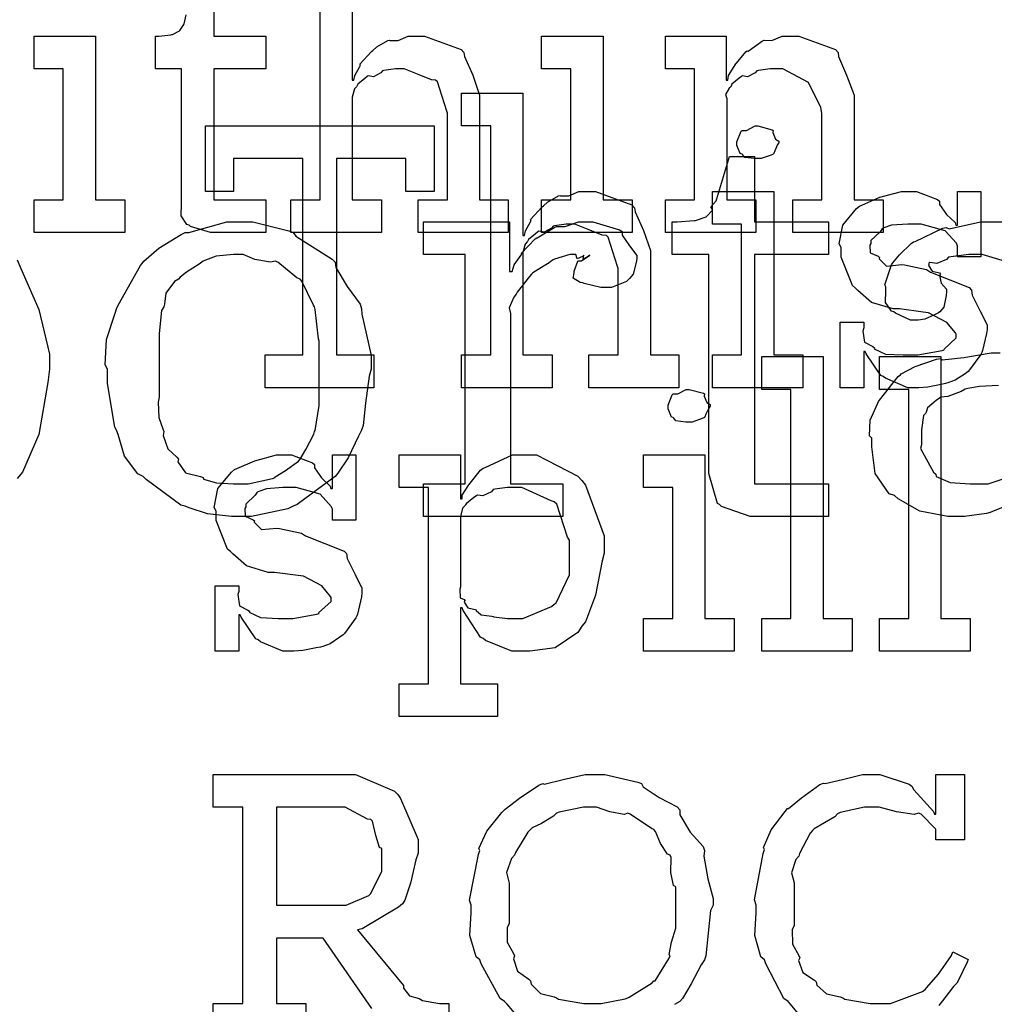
# Model space of a CAD drawing. Extents: x 0 to 8.5, y 0 to 11.
# Tile 257 of 379: x 1.427 to 1.841, y 6.433 to 6.851. Entities that reach past the tile are written whole.
import ezdxf

# ---------------------------------------------------------------- set-up
doc = ezdxf.new("R2010")
doc.units = 0
doc.layers.get('0').update_dxf_attribs({"linetype": 'CONTINUOUS'})

msp = doc.modelspace()

# ---------------------------------------------------------------- linework, layer by layer
at = {"color": 0}
for points in [[(1.56814, 6.88547), (1.56814, 6.82514), (1.56879, 6.82514), (1.56879, 6.82514), (1.56928, 6.8271), (1.57129, 6.83089), (1.57161, 6.83143), (1.57135, 6.83192), (1.57628, 6.83729), (1.57682, 6.83772), (1.57682, 6.83772), (1.5785, 6.83925), (1.58328, 6.84185), (1.58399, 6.84207), (1.58404, 6.84185), (1.58757, 6.84185), (1.59185, 6.84381), (1.59332, 6.84381), (1.59885, 6.84381), (1.61431, 6.83806), (1.61546, 6.83686), (1.61572, 6.83513), (1.61925, 6.82726), (1.62218, 6.81868), (1.62218, 6.81581), (1.62218, 6.77436), (1.63433, 6.77436), (1.63433, 6.76047), (1.59614, 6.76047), (1.59614, 6.77436), (1.60851, 6.77436), (1.60851, 6.81104), (1.60824, 6.8119), (1.60433, 6.82438), (1.60351, 6.82514), (1.60172, 6.82519), (1.59581, 6.82758), (1.59017, 6.82992), (1.58832, 6.82992), (1.58649, 6.82992), (1.58154, 6.82921), (1.58094, 6.82904), (1.58029, 6.82818), (1.57715, 6.8265), (1.57493, 6.82693), (1.57443, 6.82667), (1.57346, 6.82585), (1.57053, 6.8234), (1.57004, 6.8226), (1.56987, 6.82232), (1.56907, 6.8214), (1.56814, 6.81787), (1.56814, 6.81668), (1.56814, 6.77436), (1.58051, 6.77436), (1.58051, 6.76047), (1.5421, 6.76047), (1.5421, 6.77436), (1.5421, 6.77436), (1.55447, 6.77436), (1.55447, 6.87158)], [(1.50933, 6.87158), (1.50933, 6.84381), (1.53147, 6.84381), (1.53147, 6.82992), (1.50933, 6.82992), (1.50933, 6.77436), (1.53147, 6.77436), (1.53147, 6.76047), (1.53049, 6.76047), (1.52826, 6.76047), (1.52756, 6.76047), (1.52632, 6.76047), (1.52349, 6.76047), (1.52257, 6.76047), (1.52115, 6.76047), (1.51796, 6.76047), (1.51693, 6.76047), (1.51546, 6.76047), (1.51215, 6.76047), (1.51107, 6.76047), (1.51107, 6.76047), (1.50803, 6.76047), (1.49946, 6.76303), (1.49892, 6.76351), (1.49789, 6.76378), (1.4955, 6.76747), (1.49567, 6.77268), (1.49567, 6.77436), (1.49567, 6.82992), (1.4846, 6.82992), (1.4846, 6.84381), (1.48611, 6.84381), (1.48611, 6.84381), (1.49121, 6.84435), (1.49154, 6.84446), (1.49186, 6.84451), (1.49479, 6.84603), (1.49501, 6.84619), (1.49501, 6.84619), (1.49664, 6.84874), (1.49675, 6.84901), (1.49675, 6.84901), (1.49772, 6.85275)], [(1.84392, 6.74849), (1.83544, 6.75103), (1.83268, 6.75103), (1.82981, 6.75103), (1.82206, 6.75017), (1.82118, 6.74994), (1.82032, 6.74897), (1.81619, 6.74729), (1.81326, 6.74767), (1.81272, 6.74735), (1.81272, 6.7469), (1.81256, 6.74636), (1.81424, 6.74403), (1.81728, 6.74328), (1.81771, 6.74278), (1.81728, 6.74219), (1.81803, 6.73893), (1.82032, 6.73633), (1.82032, 6.7354), (1.82015, 6.73372), (1.81917, 6.72868), (1.81739, 6.72683), (1.81685, 6.72629), (1.81543, 6.72564), (1.81114, 6.72364), (1.80821, 6.72325), (1.80729, 6.72325), (1.80496, 6.72325), (1.79856, 6.72618), (1.79796, 6.72672), (1.79688, 6.727), (1.79443, 6.73068), (1.79449, 6.73574), (1.79449, 6.73736), (1.79417, 6.73822), (1.79699, 6.74675), (1.79753, 6.74756), (1.79753, 6.74756), (1.80035, 6.75097), (1.80524, 6.75581), (1.80621, 6.75646), (1.80701, 6.75667), (1.81868, 6.76221), (1.8201, 6.76253), (1.82135, 6.76199), (1.83469, 6.76492), (1.83919, 6.76492), (1.84663, 6.76492)], [(1.42594, 6.74886), (1.42751, 6.74522), (1.43511, 6.72775), (1.43961, 6.70876), (1.43961, 6.70242), (1.43892, 6.69678), (1.43517, 6.67475), (1.42822, 6.65869), (1.42594, 6.65597)], [(1.84819, 6.64546), (1.83974, 6.64199), (1.83876, 6.64165), (1.83724, 6.64122), (1.82796, 6.63992), (1.82488, 6.63992), (1.82488, 6.63992), (1.82086, 6.63992), (1.80892, 6.64214), (1.79981, 6.64735), (1.79818, 6.64882), (1.79596, 6.64958), (1.79004, 6.65821), (1.78863, 6.66943), (1.78863, 6.67312), (1.78765, 6.67415), (1.78782, 6.68083), (1.79096, 6.68767), (1.79144, 6.68875), (1.79189, 6.68929), (1.79969, 6.69928), (1.80078, 6.70003), (1.801, 6.70042), (1.80697, 6.7035), (1.81597, 6.7066), (1.81771, 6.70697), (1.81836, 6.70643), (1.82764, 6.70736), (1.83919, 6.70936), (1.8431, 6.70936)], [(1.84233, 6.69547), (1.83421, 6.6951), (1.82926, 6.69422), (1.82813, 6.69396), (1.82644, 6.69293), (1.82081, 6.69081), (1.81793, 6.69049), (1.81728, 6.69006), (1.81592, 6.68918), (1.81222, 6.68608), (1.81168, 6.68414), (1.81142, 6.68354), (1.81054, 6.68278), (1.80968, 6.67671), (1.80968, 6.67464), (1.80968, 6.67031), (1.80925, 6.66878), (1.81472, 6.65869), (1.81575, 6.65793), (1.81586, 6.6569), (1.82183, 6.65435), (1.83029, 6.65381), (1.83311, 6.65381), (1.83311, 6.65381), (1.83794, 6.65381), (1.85107, 6.65815)], [(1.50911, 6.41932), (1.50911, 6.43321), (1.50911, 6.43321), (1.52171, 6.43321), (1.52171, 6.51654), (1.50911, 6.51654), (1.50911, 6.53043), (1.56358, 6.53043), (1.56956, 6.53043), (1.58604, 6.52339), (1.58746, 6.52197), (1.58854, 6.52018), (1.59614, 6.50282), (1.59614, 6.49701), (1.59506, 6.49419), (1.59283, 6.48421), (1.5905, 6.477), (1.58942, 6.47553), (1.58778, 6.47407), (1.57237, 6.4649), (1.57032, 6.46446), (1.58985, 6.44081), (1.58985, 6.43972), (1.59244, 6.43647), (1.59651, 6.43528), (1.59722, 6.43494), (1.59793, 6.43451), (1.60519, 6.43321), (1.60764, 6.43321), (1.60915, 6.43321), (1.60915, 6.41932)], [(1.63872, 6.42731), (1.63379, 6.43289), (1.63271, 6.43408), (1.63086, 6.43528), (1.62289, 6.44997), (1.62229, 6.45167), (1.62067, 6.45301), (1.618, 6.46203), (1.6186, 6.47168), (1.6186, 6.47488), (1.61789, 6.47706), (1.62164, 6.49642), (1.62229, 6.4981), (1.6219, 6.49903), (1.62522, 6.5064), (1.63157, 6.51426), (1.63271, 6.51546), (1.63308, 6.51563), (1.63906, 6.52035), (1.64735, 6.52593), (1.64899, 6.52653), (1.64963, 6.52636), (1.65761, 6.52821), (1.66689, 6.53043), (1.67003, 6.53043), (1.67524, 6.53043), (1.68929, 6.52718), (1.69086, 6.52653), (1.69151, 6.52512), (1.69829, 6.52067), (1.706, 6.51671), (1.70714, 6.51546), (1.70714, 6.51324), (1.71149, 6.50597), (1.71696, 6.49983), (1.71756, 6.4981), (1.71733, 6.49567), (1.71907, 6.48606), (1.72125, 6.47771), (1.72125, 6.47488), (1.72011, 6.47271), (1.71815, 6.4534), (1.71756, 6.45167), (1.71615, 6.4496), (1.71192, 6.44157), (1.70828, 6.43533), (1.70714, 6.43408), (1.70486, 6.43283)], [(1.75879, 6.42731), (1.75407, 6.43289), (1.75304, 6.43408), (1.75131, 6.43528), (1.74365, 6.44997), (1.74306, 6.45167), (1.74149, 6.45301), (1.73893, 6.46213), (1.73958, 6.47174), (1.73958, 6.47488), (1.73887, 6.47715), (1.74246, 6.49685), (1.74306, 6.49854), (1.74268, 6.49946), (1.74582, 6.50689), (1.75179, 6.51476), (1.75282, 6.5159), (1.75319, 6.516), (1.75879, 6.52051), (1.7665, 6.52615), (1.76801, 6.52675), (1.76872, 6.52653), (1.77621, 6.52826), (1.78467, 6.53043), (1.78754, 6.53043), (1.79204, 6.53043), (1.80436, 6.52632), (1.80556, 6.52544), (1.80638, 6.52393), (1.81472, 6.51471), (1.81511, 6.51351), (1.81575, 6.51351), (1.81575, 6.53043), (1.8279, 6.53043), (1.8279, 6.50265), (1.81575, 6.50265), (1.81575, 6.507), (1.81565, 6.50738), (1.80957, 6.51351), (1.80838, 6.51394), (1.80653, 6.51346), (1.79904, 6.51449), (1.79172, 6.51654), (1.78928, 6.51654), (1.78549, 6.51654), (1.77518, 6.51421), (1.77408, 6.51372), (1.77289, 6.51237), (1.76411, 6.50732), (1.76346, 6.50657), (1.76243, 6.50549), (1.75792, 6.49681), (1.7576, 6.49571), (1.7564, 6.49436), (1.75456, 6.48861), (1.75564, 6.48438), (1.75564, 6.48292), (1.75564, 6.46619), (1.75478, 6.46457), (1.75489, 6.45833), (1.7576, 6.45356), (1.75803, 6.45253), (1.75749, 6.45144), (1.75933, 6.4464), (1.76421, 6.44308), (1.76497, 6.44233), (1.76525, 6.44092), (1.76942, 6.43733), (1.77518, 6.43604), (1.77626, 6.4356), (1.77707, 6.435), (1.78782, 6.43321), (1.79144, 6.43321), (1.79644, 6.43321), (1.81006, 6.43832), (1.81142, 6.43929), (1.81185, 6.43983), (1.81694, 6.44564), (1.82232, 6.45356), (1.82292, 6.45514), (1.82943, 6.45188), (1.8291, 6.45068), (1.82519, 6.44276), (1.82465, 6.44189), (1.82329, 6.44038), (1.81961, 6.4356), (1.81706, 6.43235)], [(1.57639, 6.43104), (1.55578, 6.46099), (1.53603, 6.46099), (1.53603, 6.43321), (1.54839, 6.43321), (1.54839, 6.41932)]]:
    msp.add_lwpolyline(points, dxfattribs=at)
for points in [[(1.43317, 6.77436), (1.44553, 6.77436), (1.44553, 6.82992), (1.43317, 6.82992), (1.43317, 6.84381), (1.45921, 6.84381), (1.45921, 6.77436), (1.47157, 6.77436), (1.47157, 6.76047), (1.43317, 6.76047), (1.43317, 6.77436)], [(1.64849, 6.77436), (1.66086, 6.77436), (1.66086, 6.82992), (1.64849, 6.82992), (1.64849, 6.84381), (1.67453, 6.84381), (1.67453, 6.77436), (1.6869, 6.77436), (1.6869, 6.76047), (1.64849, 6.76047), (1.64849, 6.77436)], [(1.70101, 6.77436), (1.71337, 6.77436), (1.71337, 6.82992), (1.70101, 6.82992), (1.70101, 6.84381), (1.72683, 6.84381), (1.72683, 6.82514), (1.72749, 6.82514), (1.72749, 6.82514), (1.72775, 6.8271), (1.73014, 6.83089), (1.73053, 6.83143), (1.73042, 6.83149), (1.73519, 6.83708), (1.73574, 6.83751), (1.73611, 6.83735), (1.74219, 6.84179), (1.74289, 6.84207), (1.74289, 6.84207), (1.74615, 6.84185), (1.75054, 6.84381), (1.75201, 6.84381), (1.7576, 6.84381), (1.77322, 6.83806), (1.77436, 6.83686), (1.77447, 6.83513), (1.77789, 6.82726), (1.78108, 6.81868), (1.78108, 6.81581), (1.78108, 6.77436), (1.79346, 6.77436), (1.79346, 6.76047), (1.75504, 6.76047), (1.75504, 6.77436), (1.76742, 6.77436), (1.76742, 6.81104), (1.76699, 6.81347), (1.76172, 6.82411), (1.75082, 6.82992), (1.74724, 6.82992), (1.74539, 6.82992), (1.74046, 6.82921), (1.73986, 6.82904), (1.7391, 6.82818), (1.73579, 6.8265), (1.73378, 6.82693), (1.73335, 6.82667), (1.73226, 6.8259), (1.72917, 6.8234), (1.72889, 6.8226), (1.72879, 6.82232), (1.72803, 6.82167), (1.72646, 6.81896), (1.72706, 6.81728), (1.72706, 6.81668), (1.72706, 6.77436), (1.73942, 6.77436), (1.73942, 6.76047), (1.70101, 6.76047), (1.70101, 6.77436)], [(1.61453, 6.70844), (1.6269, 6.70844), (1.6269, 6.80567), (1.61453, 6.80567), (1.61453, 6.81956), (1.64057, 6.81956), (1.64057, 6.75922), (1.64122, 6.75922), (1.64122, 6.75922), (1.64171, 6.76118), (1.64372, 6.76497), (1.64404, 6.76551), (1.64378, 6.766), (1.64871, 6.77138), (1.64925, 6.77181), (1.64925, 6.77181), (1.65093, 6.77333), (1.65571, 6.77593), (1.65642, 6.77615), (1.65647, 6.77593), (1.66, 6.77593), (1.66428, 6.77789), (1.66575, 6.77789), (1.67128, 6.77789), (1.68674, 6.77214), (1.68788, 6.77094), (1.68815, 6.76921), (1.69168, 6.76133), (1.69461, 6.75276), (1.69461, 6.74989), (1.69461, 6.70844), (1.70676, 6.70844), (1.70676, 6.69456), (1.66857, 6.69456), (1.66857, 6.70844), (1.68093, 6.70844), (1.68093, 6.74511), (1.68067, 6.74599), (1.67676, 6.75846), (1.67594, 6.75922), (1.67415, 6.75928), (1.66824, 6.76167), (1.6626, 6.764), (1.66075, 6.764), (1.6589, 6.764), (1.65397, 6.76329), (1.65338, 6.76313), (1.65272, 6.76226), (1.64958, 6.76058), (1.64735, 6.76101), (1.64686, 6.76074), (1.64589, 6.75993), (1.64296, 6.75749), (1.64247, 6.75667), (1.64231, 6.7564), (1.6415, 6.75549), (1.64057, 6.75196), (1.64057, 6.75076), (1.64057, 6.70844), (1.65294, 6.70844), (1.65294, 6.69456), (1.61453, 6.69456), (1.61453, 6.70844)], [(1.53125, 6.70844), (1.5471, 6.70844), (1.5471, 6.79178), (1.51779, 6.79178), (1.51779, 6.77789), (1.50586, 6.77789), (1.50586, 6.80567), (1.60286, 6.80567), (1.60286, 6.77789), (1.59093, 6.77789), (1.59093, 6.79178), (1.56142, 6.79178), (1.56142, 6.70844), (1.57726, 6.70844), (1.57726, 6.69456), (1.53125, 6.69456), (1.53125, 6.70844)], [(1.74024, 6.79178), (1.73882, 6.79178), (1.73465, 6.79226), (1.73383, 6.79346), (1.73351, 6.79372), (1.73275, 6.79389), (1.73133, 6.79736), (1.73133, 6.7985), (1.73133, 6.79893), (1.73133, 6.79893), (1.73313, 6.80339), (1.73351, 6.80371), (1.73351, 6.80371), (1.73546, 6.80371), (1.73904, 6.80567), (1.74024, 6.80567), (1.74024, 6.80567), (1.74636, 6.80404), (1.74675, 6.80371), (1.74664, 6.80285), (1.74772, 6.80003), (1.74914, 6.79921), (1.74914, 6.79893), (1.74914, 6.7985), (1.74858, 6.79775), (1.7474, 6.79508), (1.74696, 6.79394), (1.74675, 6.79372), (1.74582, 6.79324), (1.7416, 6.79178), (1.74024, 6.79178)], [(1.74137, 6.63992), (1.73703, 6.63992), (1.72478, 6.6441), (1.72401, 6.64492), (1.72304, 6.6454), (1.71946, 6.6581), (1.71946, 6.66228), (1.71946, 6.75103), (1.70383, 6.75103), (1.70383, 6.76492), (1.706, 6.76492), (1.706, 6.76492), (1.71326, 6.76546), (1.71382, 6.76557), (1.71382, 6.76557), (1.71826, 6.76714), (1.71858, 6.76731), (1.71858, 6.76731), (1.72103, 6.76986), (1.72119, 6.77013), (1.72097, 6.77013), (1.72026, 6.77138), (1.7226, 6.77387), (1.72271, 6.77425), (1.72814, 6.79269), (1.73876, 6.79269), (1.73876, 6.76492), (1.77024, 6.76492), (1.77024, 6.75103), (1.73876, 6.75103), (1.73876, 6.65381), (1.77024, 6.65381), (1.77024, 6.63992), (1.76888, 6.63992), (1.76579, 6.63992), (1.76481, 6.63992), (1.76303, 6.63992), (1.75896, 6.63992), (1.75765, 6.63992), (1.75558, 6.63992), (1.75092, 6.63992), (1.7494, 6.63992), (1.7474, 6.63992), (1.74283, 6.63992), (1.74137, 6.63992)], [(1.72092, 6.70844), (1.73329, 6.70844), (1.73329, 6.764), (1.72092, 6.764), (1.72092, 6.77789), (1.74696, 6.77789), (1.74696, 6.70844), (1.75933, 6.70844), (1.75933, 6.69456), (1.72092, 6.69456), (1.72092, 6.70844)], [(1.80729, 6.69456), (1.80382, 6.69456), (1.79438, 6.69857), (1.7934, 6.69933), (1.79243, 6.69976), (1.78614, 6.70899), (1.78581, 6.70996), (1.78515, 6.70996), (1.78515, 6.69456), (1.77518, 6.69456), (1.77518, 6.72233), (1.78515, 6.72233), (1.78515, 6.71994), (1.78472, 6.71858), (1.78549, 6.71382), (1.78896, 6.71203), (1.78971, 6.71149), (1.78961, 6.71104), (1.79432, 6.70882), (1.80192, 6.70844), (1.80447, 6.70844), (1.80817, 6.70844), (1.81836, 6.71029), (1.81922, 6.71061), (1.81907, 6.71083), (1.82443, 6.71571), (1.82443, 6.71733), (1.82411, 6.71783), (1.82042, 6.72228), (1.81267, 6.72635), (1.81033, 6.72667), (1.80035, 6.72797), (1.79764, 6.72797), (1.78851, 6.73079), (1.78271, 6.73583), (1.78168, 6.73687), (1.78043, 6.7379), (1.77561, 6.75), (1.77561, 6.75401), (1.77474, 6.75558), (1.77626, 6.76357), (1.78213, 6.77056), (1.78342, 6.7716), (1.78435, 6.77203), (1.79194, 6.77539), (1.80117, 6.77789), (1.80425, 6.77789), (1.80751, 6.77789), (1.8164, 6.77447), (1.81728, 6.77376), (1.81728, 6.77235), (1.82026, 6.76807), (1.82389, 6.76465), (1.82422, 6.76357), (1.82488, 6.76357), (1.82488, 6.77789), (1.83485, 6.77789), (1.83485, 6.75011), (1.82488, 6.75011), (1.82488, 6.75467), (1.82449, 6.75586), (1.81967, 6.76112), (1.80957, 6.764), (1.80621, 6.764), (1.80387, 6.764), (1.79699, 6.76351), (1.79372, 6.76237), (1.79297, 6.76204), (1.79215, 6.76074), (1.78819, 6.757), (1.78819, 6.75575), (1.78771, 6.7551), (1.78792, 6.75185), (1.79124, 6.75032), (1.79189, 6.74989), (1.79167, 6.74924), (1.79486, 6.74615), (1.80138, 6.74681), (1.80251, 6.74664), (1.81185, 6.74468), (1.81353, 6.74354), (1.82986, 6.73703), (1.83094, 6.736), (1.83117, 6.73389), (1.83453, 6.72711), (1.83746, 6.72125), (1.83746, 6.71929), (1.83718, 6.71756), (1.83561, 6.71029), (1.83529, 6.70953), (1.8349, 6.70871), (1.83008, 6.7021), (1.82943, 6.7015), (1.82813, 6.70047), (1.82394, 6.69769), (1.82081, 6.69661), (1.81988, 6.69629), (1.81799, 6.6959), (1.81233, 6.69476), (1.80854, 6.69456), (1.80729, 6.69456)], [(1.52024, 6.63992), (1.51687, 6.63992), (1.50678, 6.641), (1.49897, 6.64356), (1.49724, 6.64426), (1.49533, 6.64469), (1.48063, 6.65554), (1.47944, 6.65685), (1.47721, 6.65799), (1.47151, 6.66553), (1.46881, 6.67469), (1.46815, 6.6766), (1.46744, 6.67779), (1.46425, 6.69629), (1.46425, 6.70242), (1.46332, 6.70421), (1.46386, 6.715), (1.4675, 6.72613), (1.46815, 6.72803), (1.46875, 6.7296), (1.47825, 6.74647), (1.47944, 6.74778), (1.47965, 6.74826), (1.48606, 6.75375), (1.4955, 6.75965), (1.49724, 6.76036), (1.49881, 6.76036), (1.51486, 6.76492), (1.52024, 6.76492), (1.52593, 6.76492), (1.54129, 6.76112), (1.54303, 6.76036), (1.54422, 6.7589), (1.55957, 6.74918), (1.56082, 6.74778), (1.56119, 6.74556), (1.56603, 6.73753), (1.57146, 6.72999), (1.5721, 6.72803), (1.57215, 6.72575), (1.57622, 6.70828), (1.57622, 6.70242), (1.57525, 6.69949), (1.57374, 6.68793), (1.57275, 6.67854), (1.5721, 6.6766), (1.57081, 6.67393), (1.56635, 6.66482), (1.56201, 6.65826), (1.56082, 6.65685), (1.55875, 6.65528), (1.54476, 6.64501), (1.54303, 6.64426), (1.54075, 6.64318), (1.52533, 6.63992), (1.52024, 6.63992)], [(1.59842, 6.65381), (1.616, 6.65381), (1.616, 6.75103), (1.59842, 6.75103), (1.59842, 6.76492), (1.63487, 6.76492), (1.63487, 6.74387), (1.63596, 6.74387), (1.63596, 6.74387), (1.63688, 6.74675), (1.63965, 6.75065), (1.64008, 6.75125), (1.63986, 6.75146), (1.64572, 6.75771), (1.64638, 6.75819), (1.64665, 6.75814), (1.65403, 6.76269), (1.65483, 6.76297), (1.65483, 6.76297), (1.65842, 6.76297), (1.66417, 6.76492), (1.66612, 6.76492), (1.67025, 6.76492), (1.68153, 6.7615), (1.68261, 6.76079), (1.68261, 6.75933), (1.68576, 6.75478), (1.68892, 6.75071), (1.68892, 6.74929), (1.68853, 6.74767), (1.68733, 6.74274), (1.68576, 6.74094), (1.68522, 6.7404), (1.68451, 6.73958), (1.67817, 6.73714), (1.67611, 6.73714), (1.67356, 6.73714), (1.66656, 6.73876), (1.6659, 6.7391), (1.66482, 6.73921), (1.66189, 6.7411), (1.66222, 6.74338), (1.66222, 6.74408), (1.66222, 6.74408), (1.66385, 6.74821), (1.66417, 6.74843), (1.66417, 6.74843), (1.66542, 6.74843), (1.66851, 6.75054), (1.66894, 6.7506), (1.66894, 6.75082), (1.66835, 6.75032), (1.66612, 6.74914), (1.66635, 6.75082), (1.66635, 6.75082), (1.66581, 6.75028), (1.66351, 6.74929), (1.66303, 6.75103), (1.66287, 6.75103), (1.66043, 6.75103), (1.65392, 6.74908), (1.6531, 6.74864), (1.65164, 6.74756), (1.64703, 6.74468), (1.64481, 6.74338), (1.64421, 6.74278), (1.64339, 6.74169), (1.63813, 6.73514), (1.63769, 6.73432), (1.63672, 6.73301), (1.63471, 6.7284), (1.63531, 6.72601), (1.63531, 6.72521), (1.63531, 6.65381), (1.65744, 6.65381), (1.65744, 6.63992), (1.59842, 6.63992), (1.59842, 6.65381)], [(1.52024, 6.65381), (1.52403, 6.65381), (1.53435, 6.65597), (1.53543, 6.65642), (1.53549, 6.65668), (1.53976, 6.65944), (1.54536, 6.66342), (1.54606, 6.66422), (1.54606, 6.66422), (1.54844, 6.66835), (1.55181, 6.67486), (1.55214, 6.67594), (1.55236, 6.67638), (1.5541, 6.68696), (1.5541, 6.69049), (1.5541, 6.71436), (1.55382, 6.71528), (1.55246, 6.72781), (1.55214, 6.72889), (1.55171, 6.72954), (1.54671, 6.73981), (1.54606, 6.74061), (1.5446, 6.74115), (1.53651, 6.74778), (1.53543, 6.74821), (1.53342, 6.74778), (1.52681, 6.74897), (1.52186, 6.75103), (1.52024, 6.75103), (1.51774, 6.75103), (1.51042, 6.75032), (1.50586, 6.74869), (1.50483, 6.74821), (1.50315, 6.74701), (1.49783, 6.74365), (1.49507, 6.74149), (1.49442, 6.74061), (1.49278, 6.73964), (1.4891, 6.73475), (1.48844, 6.73004), (1.48812, 6.72889), (1.48719, 6.72732), (1.48617, 6.71761), (1.48617, 6.71436), (1.48617, 6.69049), (1.48574, 6.68847), (1.486, 6.68186), (1.48779, 6.67708), (1.48812, 6.67594), (1.4879, 6.67421), (1.4899, 6.66862), (1.49371, 6.6651), (1.49442, 6.66422), (1.49414, 6.66308), (1.4974, 6.65847), (1.50375, 6.6569), (1.50483, 6.65642), (1.50504, 6.65576), (1.51058, 6.65414), (1.51779, 6.65381), (1.52024, 6.65381)], [(1.74186, 6.59663), (1.75424, 6.59663), (1.75424, 6.69385), (1.74186, 6.69385), (1.74186, 6.70774), (1.7679, 6.70774), (1.7679, 6.59663), (1.78028, 6.59663), (1.78028, 6.58274), (1.74186, 6.58274), (1.74186, 6.59663)], [(1.79189, 6.59663), (1.80425, 6.59663), (1.80425, 6.69385), (1.79189, 6.69385), (1.79189, 6.70774), (1.81793, 6.70774), (1.81793, 6.59663), (1.83029, 6.59663), (1.83029, 6.58274), (1.79189, 6.58274), (1.79189, 6.59663)], [(1.71104, 6.67996), (1.70964, 6.67996), (1.70546, 6.68044), (1.70464, 6.68164), (1.70432, 6.68192), (1.70356, 6.68207), (1.70215, 6.68554), (1.70215, 6.68668), (1.70215, 6.68712), (1.70215, 6.68712), (1.70394, 6.69157), (1.70432, 6.69189), (1.70432, 6.69189), (1.70628, 6.69189), (1.70985, 6.69385), (1.71104, 6.69385), (1.71104, 6.69385), (1.71718, 6.69222), (1.71756, 6.69189), (1.71744, 6.69103), (1.71853, 6.68821), (1.71994, 6.68739), (1.71994, 6.68712), (1.71994, 6.68668), (1.7194, 6.68593), (1.71821, 6.68326), (1.71778, 6.68213), (1.71756, 6.68192), (1.71664, 6.68143), (1.7124, 6.67996), (1.71104, 6.67996)], [(1.5421, 6.58274), (1.53862, 6.58274), (1.52919, 6.58675), (1.52821, 6.58751), (1.52724, 6.58794), (1.52094, 6.59717), (1.52061, 6.59814), (1.51997, 6.59814), (1.51997, 6.58274), (1.50999, 6.58274), (1.50999, 6.61051), (1.51997, 6.61051), (1.51997, 6.60813), (1.51953, 6.60678), (1.52029, 6.602), (1.52376, 6.60021), (1.52453, 6.59967), (1.52442, 6.59924), (1.52914, 6.597), (1.53674, 6.59663), (1.53928, 6.59663), (1.54297, 6.59663), (1.55317, 6.59847), (1.55404, 6.59879), (1.55387, 6.59901), (1.55925, 6.60389), (1.55925, 6.60553), (1.55892, 6.60601), (1.55524, 6.61046), (1.54747, 6.61453), (1.54514, 6.61486), (1.53515, 6.61615), (1.53244, 6.61615), (1.52333, 6.61897), (1.51753, 6.62403), (1.5165, 6.62506), (1.51525, 6.62608), (1.51042, 6.63818), (1.51042, 6.64219), (1.50956, 6.64378), (1.51107, 6.65175), (1.51693, 6.65875), (1.51824, 6.65978), (1.51915, 6.66021), (1.52675, 6.66357), (1.53597, 6.66607), (1.53907, 6.66607), (1.54232, 6.66607), (1.55122, 6.66265), (1.55208, 6.66194), (1.55208, 6.66054), (1.55507, 6.65625), (1.55871, 6.65283), (1.55903, 6.65175), (1.55968, 6.65175), (1.55968, 6.66607), (1.56967, 6.66607), (1.56967, 6.63829), (1.55968, 6.63829), (1.55968, 6.64285), (1.55931, 6.64404), (1.55447, 6.64931), (1.54438, 6.65218), (1.54101, 6.65218), (1.53868, 6.65218), (1.53179, 6.65169), (1.52854, 6.65056), (1.52778, 6.65022), (1.52696, 6.64893), (1.523, 6.64518), (1.523, 6.64393), (1.52251, 6.64328), (1.52274, 6.64003), (1.52604, 6.63851), (1.52669, 6.63807), (1.52647, 6.63743), (1.52968, 6.63433), (1.53618, 6.63499), (1.53733, 6.63482), (1.54665, 6.63286), (1.54833, 6.63172), (1.56467, 6.62522), (1.56575, 6.62418), (1.56597, 6.62207), (1.56933, 6.61529), (1.57226, 6.60943), (1.57226, 6.60747), (1.572, 6.60574), (1.57042, 6.59847), (1.5701, 6.59771), (1.56972, 6.5969), (1.56489, 6.59028), (1.56424, 6.58968), (1.56293, 6.58865), (1.55875, 6.58589), (1.55561, 6.58479), (1.55469, 6.58447), (1.55279, 6.5841), (1.54715, 6.58296), (1.54335, 6.58274), (1.5421, 6.58274)], [(1.58806, 6.56885), (1.60042, 6.56885), (1.60042, 6.65218), (1.58806, 6.65218), (1.58806, 6.66607), (1.6141, 6.66607), (1.6141, 6.6474), (1.61475, 6.6474), (1.61475, 6.64893), (1.61763, 6.65332), (1.62261, 6.65956), (1.62364, 6.66043), (1.62457, 6.66069), (1.63607, 6.66607), (1.63992, 6.66607), (1.64632, 6.66607), (1.6639, 6.65707), (1.66553, 6.65522), (1.66704, 6.65321), (1.67507, 6.63162), (1.67507, 6.6244), (1.67421, 6.62104), (1.67133, 6.60656), (1.6671, 6.59521), (1.66553, 6.59337), (1.66385, 6.59071), (1.65419, 6.5841), (1.64344, 6.58274), (1.63992, 6.58274), (1.63585, 6.58274), (1.62468, 6.58729), (1.62364, 6.58817), (1.62256, 6.58865), (1.61518, 6.59993), (1.61475, 6.60118), (1.6141, 6.60118), (1.6141, 6.56885), (1.62972, 6.56885), (1.62972, 6.55496), (1.58806, 6.55496), (1.58806, 6.56885)], [(1.69174, 6.59663), (1.7041, 6.59663), (1.7041, 6.65218), (1.69174, 6.65218), (1.69174, 6.66607), (1.71778, 6.66607), (1.71778, 6.59663), (1.73014, 6.59663), (1.73014, 6.58274), (1.69174, 6.58274), (1.69174, 6.59663)], [(1.63601, 6.59663), (1.64046, 6.59663), (1.65272, 6.60172), (1.65381, 6.60271), (1.65463, 6.60325), (1.66032, 6.61507), (1.66032, 6.61897), (1.66032, 6.62983), (1.6595, 6.63108), (1.65489, 6.64513), (1.65381, 6.64611), (1.6525, 6.64649), (1.64014, 6.65218), (1.63601, 6.65218), (1.634, 6.65218), (1.62864, 6.65147), (1.62799, 6.65132), (1.62717, 6.65039), (1.62358, 6.6486), (1.62131, 6.64899), (1.62082, 6.64871), (1.61974, 6.64789), (1.61654, 6.64546), (1.616, 6.64464), (1.61583, 6.64437), (1.61496, 6.6435), (1.6141, 6.63992), (1.6141, 6.63872), (1.6141, 6.61008), (1.61376, 6.609), (1.61387, 6.60531), (1.61556, 6.60465), (1.61583, 6.60422), (1.61567, 6.60357), (1.61719, 6.60107), (1.62028, 6.60042), (1.62082, 6.6001), (1.62076, 6.60004), (1.62278, 6.59814), (1.62733, 6.59765), (1.62799, 6.5975), (1.62819, 6.59728), (1.63406, 6.59663), (1.63601, 6.59663)], [(1.53603, 6.47488), (1.56207, 6.47488), (1.56554, 6.47488), (1.57514, 6.47906), (1.57596, 6.47987), (1.57617, 6.48031), (1.58074, 6.48926), (1.58074, 6.49224), (1.58074, 6.49897), (1.57975, 6.49935), (1.57807, 6.5045), (1.57671, 6.51053), (1.57596, 6.51133), (1.5746, 6.5115), (1.56515, 6.51654), (1.56207, 6.51654), (1.53603, 6.51654), (1.53603, 6.47488)], [(1.67003, 6.43321), (1.67378, 6.43321), (1.68392, 6.43522), (1.685, 6.4356), (1.68565, 6.43587), (1.69532, 6.442), (1.69607, 6.44276), (1.69661, 6.44276), (1.70258, 6.45242), (1.70301, 6.4534), (1.70264, 6.45394), (1.70361, 6.45921), (1.7054, 6.46511), (1.7054, 6.46707), (1.7054, 6.48269), (1.70443, 6.48329), (1.70329, 6.48876), (1.7034, 6.49517), (1.70301, 6.49615), (1.70182, 6.49658), (1.69889, 6.50108), (1.69683, 6.50624), (1.69607, 6.507), (1.69515, 6.50743), (1.68608, 6.51357), (1.685, 6.51394), (1.68349, 6.51346), (1.67736, 6.51449), (1.67182, 6.51654), (1.67003, 6.51654), (1.66624, 6.51654), (1.65593, 6.51438), (1.65483, 6.51394), (1.65349, 6.51264), (1.64844, 6.5096), (1.64453, 6.50776), (1.64378, 6.507), (1.64258, 6.50592), (1.63743, 6.49724), (1.63704, 6.49615), (1.63574, 6.49474), (1.63363, 6.48882), (1.63465, 6.48426), (1.63465, 6.48269), (1.63465, 6.46707), (1.63385, 6.46544), (1.6339, 6.45921), (1.63661, 6.45449), (1.63704, 6.4534), (1.6365, 6.45221), (1.63829, 6.44694), (1.64301, 6.44353), (1.64378, 6.44276), (1.64399, 6.44135), (1.64806, 6.4375), (1.65375, 6.43604), (1.65483, 6.4356), (1.65571, 6.435), (1.66644, 6.43321), (1.67003, 6.43321)]]:
    msp.add_lwpolyline(points, close=True, dxfattribs=at)

doc.saveas('drawing.dxf')
